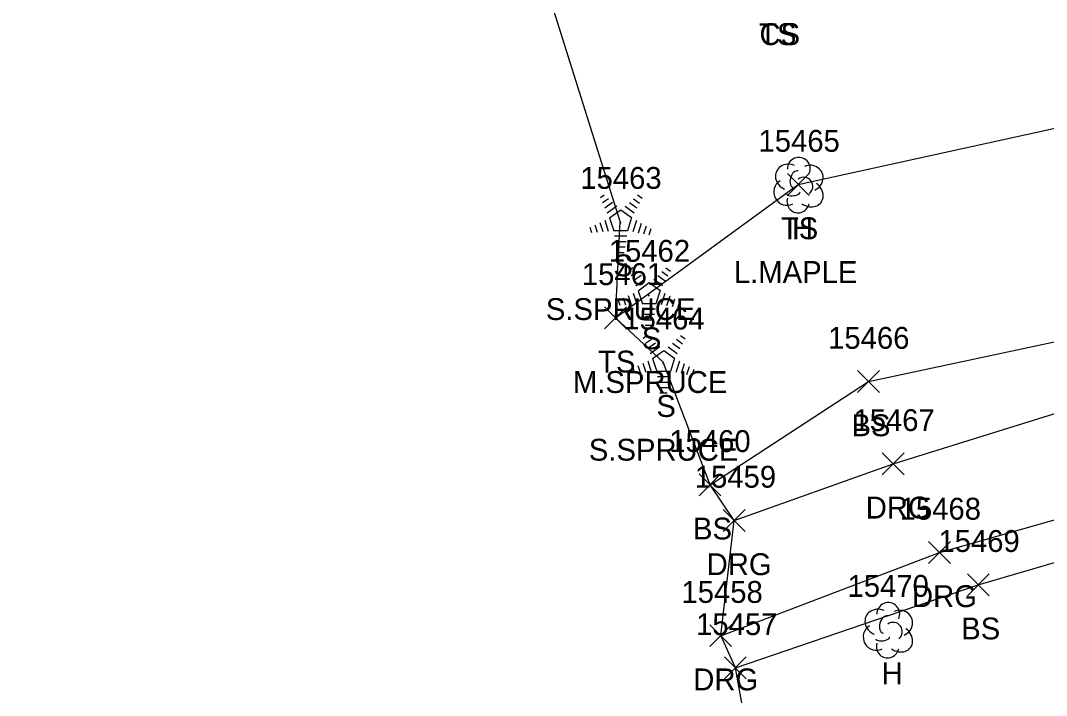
# Model space of a CAD drawing. Extents: x 1439173 to 1457902, y 641926 to 659889.
# Drawn here: x 1445954.4 to 1446048.2, y 653915 to 653976.8 of the extents above; entities that cross this region are included whole.
import ezdxf

# ---------------------------------------------------------------- set-up
doc = ezdxf.new("R2010")
doc.units = 0
for name, color, linetype in [('L_A', 7, 'Continuous'), ('L_C', 7, 'Continuous'), ('L_I', 7, 'Continuous'), ('L_TIC', 7, 'Continuous'), ('LELB', 7, 'Continuous'), ('LSOGP', 7, 'Continuous'), ('LTC', 7, 'Continuous'), ('LTD', 7, 'Continuous'), ('R_A', 7, 'Continuous'), ('R_I', 7, 'Continuous'), ('R_TIC', 7, 'Continuous'), ('RDG', 7, 'Continuous')]:
    doc.layers.add(name, color=color, linetype=linetype)

msp = doc.modelspace()

# ---------------------------------------------------------------- linework, layer by layer
at = {"layer": 'L_TIC'}
for points in [[(1446024.514, 653960.779), (1446026.514, 653962.779)], [(1446026.514, 653960.779), (1446024.514, 653962.779)], [(1446007.796, 653948.586), (1446009.796, 653950.586)], [(1446009.796, 653948.586), (1446007.796, 653950.586)], [(1446030.935, 653942.756), (1446032.935, 653944.756)], [(1446032.935, 653942.756), (1446030.935, 653944.756)], [(1446016.443, 653933.313), (1446018.443, 653935.313)], [(1446018.443, 653933.313), (1446016.443, 653935.313)], [(1446040.974, 653924.171), (1446042.974, 653926.171)], [(1446042.974, 653924.171), (1446040.974, 653926.171)], [(1446018.762, 653916.567), (1446020.762, 653918.567)], [(1446020.762, 653916.567), (1446018.762, 653918.567)]]:
    msp.add_lwpolyline(points, dxfattribs=at)
at = {"layer": 'LELB'}
for points in [[(1446008.796, 653949.586), (1446025.514, 653961.779), (1446058.036, 653968.912), (1446077.143, 653973.524), (1446088.006, 653968.82), (1446097.279, 653970.79)], [(1446017.443, 653934.313), (1446031.935, 653943.756), (1446064.207, 653950.66), (1446081.242, 653963.194), (1446088.923, 653955.316)], [(1446019.762, 653917.567), (1446041.974, 653925.171), (1446069.685, 653933.278), (1446091.528, 653938.664), (1446099.609, 653940.162)]]:
    msp.add_lwpolyline(points, dxfattribs=at)
at = {"layer": 'LSOGP'}
msp.add_lwpolyline([(1446026.134, 653882.141), (1446019.76, 653917.57), (1446018.419, 653920.515), (1446019.648, 653931.053), (1446017.442, 653934.316), (1446013.148, 653945.524), (1446008.793, 653949.59), (1446009.217, 653958.388), (1446000.606, 653985.862), (1445996.843, 653998.742), (1445994.235, 654007.238), (1445990.666, 654019.185), (1445989.444, 654018.933), (1445980.932, 654046.62), (1445979.355, 654051.087), (1445978.556, 654055.038), (1445975.686, 654064.615), (1445975.548, 654066.313), (1445975.27, 654068.603), (1445971.21, 654079.466), (1445970.069, 654086.435), (1445969.281, 654086.979), (1445964.535, 654101.738), (1445954.392, 654129.84)], dxfattribs=at)
at = {"layer": 'LTC'}
for p, q in [((1446007.413, 653960.594), (1446007.767, 653960.851)), ((1446007.622, 653960.128), (1446008.151, 653960.512)), ((1446010.44, 653960.486), (1446010.989, 653960.087)), ((1446010.811, 653960.834), (1446011.23, 653960.529)), ((1446007.832, 653959.662), (1446008.535, 653960.174)), ((1446008.041, 653959.197), (1446008.92, 653959.834)), ((1446008.266, 653958.742), (1446009.278, 653959.476)), ((1446009.278, 653959.476), (1446010.275, 653958.751)), ((1446009.698, 653959.789), (1446010.507, 653959.2)), ((1446010.069, 653960.137), (1446010.748, 653959.644)), ((1446007.811, 653958.522), (1446008.142, 653957.503)), ((1446008.266, 653958.742), (1446008.653, 653957.548)), ((1446010.275, 653958.751), (1446009.883, 653957.548)), ((1446010.712, 653958.48), (1446010.374, 653957.441)), ((1446006.445, 653957.873), (1446006.597, 653957.405)), ((1446006.9, 653958.09), (1446007.112, 653957.438)), ((1446007.356, 653958.306), (1446007.627, 653957.471)), ((1446009.883, 653957.548), (1446008.653, 653957.548)), ((1446011.157, 653958.23), (1446010.869, 653957.345)), ((1446011.601, 653957.98), (1446011.364, 653957.25)), ((1446012.045, 653957.73), (1446011.859, 653957.155)), ((1446009.845, 653957.048), (1446008.7, 653957.048)), ((1446009.761, 653956.548), (1446008.773, 653956.548)), ((1446009.678, 653956.048), (1446008.846, 653956.048)), ((1446009.594, 653955.548), (1446008.919, 653955.548)), ((1446010.016, 653953.923), (1446010.371, 653954.181)), ((1446010.226, 653953.458), (1446010.755, 653953.842)), ((1446013.043, 653953.815), (1446013.593, 653953.416)), ((1446013.415, 653954.164), (1446013.834, 653953.859)), ((1446010.436, 653952.992), (1446011.139, 653953.503)), ((1446010.645, 653952.526), (1446011.523, 653953.164)), ((1446010.87, 653952.071), (1446011.881, 653952.806)), ((1446011.881, 653952.806), (1446012.878, 653952.081)), ((1446012.301, 653953.119), (1446013.111, 653952.53)), ((1446012.673, 653953.467), (1446013.352, 653952.973)), ((1446010.415, 653951.852), (1446010.746, 653950.833)), ((1446010.87, 653952.071), (1446011.257, 653950.878)), ((1446012.878, 653952.081), (1446012.487, 653950.878)), ((1446009.049, 653951.202), (1446009.201, 653950.734)), ((1446009.504, 653951.419), (1446009.716, 653950.767)), ((1446009.96, 653951.636), (1446010.231, 653950.8)), ((1446013.316, 653951.81), (1446012.978, 653950.77)), ((1446013.761, 653951.559), (1446013.473, 653950.675)), ((1446014.205, 653951.309), (1446013.968, 653950.58)), ((1446014.649, 653951.059), (1446014.463, 653950.485)), ((1446012.487, 653950.878), (1446011.257, 653950.878)), ((1446012.449, 653950.378), (1446011.304, 653950.378)), ((1446012.365, 653949.878), (1446011.377, 653949.878)), ((1446012.281, 653949.378), (1446011.45, 653949.378)), ((1446012.198, 653948.878), (1446011.523, 653948.878)), ((1446011.343, 653947.73), (1446011.698, 653947.987)), ((1446011.553, 653947.264), (1446012.082, 653947.648)), ((1446011.762, 653946.798), (1446012.466, 653947.31)), ((1446013.999, 653947.273), (1446014.678, 653946.78)), ((1446014.37, 653947.622), (1446014.92, 653947.223)), ((1446014.741, 653947.97), (1446015.16, 653947.665)), ((1446011.972, 653946.333), (1446012.85, 653946.97)), ((1446012.196, 653945.878), (1446013.208, 653946.612)), ((1446013.208, 653946.612), (1446014.205, 653945.887)), ((1446013.628, 653946.925), (1446014.438, 653946.336)), ((1446011.286, 653945.442), (1446011.558, 653944.607)), ((1446011.742, 653945.658), (1446012.073, 653944.639)), ((1446012.196, 653945.878), (1446012.583, 653944.684)), ((1446014.205, 653945.887), (1446013.814, 653944.684)), ((1446014.643, 653945.616), (1446014.305, 653944.577)), ((1446015.087, 653945.366), (1446014.8, 653944.481)), ((1446010.375, 653945.009), (1446010.528, 653944.541)), ((1446010.831, 653945.225), (1446011.043, 653944.574)), ((1446013.814, 653944.684), (1446012.583, 653944.684)), ((1446015.532, 653945.116), (1446015.295, 653944.386)), ((1446015.976, 653944.865), (1446015.789, 653944.291)), ((1446013.775, 653944.184), (1446012.631, 653944.184)), ((1446013.692, 653943.684), (1446012.703, 653943.684)), ((1446013.608, 653943.184), (1446012.776, 653943.184)), ((1446013.524, 653942.684), (1446012.849, 653942.684))]:
    msp.add_line(p, q, dxfattribs=at)
at = {"layer": 'LTD'}
for p, q in [((1446025.514, 653961.779), (1446025.514, 653961.779)), ((1446025.514, 653961.779), (1446025.514, 653961.779)), ((1446033.695, 653921.064), (1446033.695, 653921.064)), ((1446033.695, 653921.064), (1446033.695, 653921.064))]:
    msp.add_line(p, q, dxfattribs=at)
for centre in [(1446025.56, 653963.213), (1446033.742, 653922.498)]:
    msp.add_arc(centre, 1.047, 335.52715, 180.95627, dxfattribs=at)
for centre, major_axis, ratio, start_param, end_param in [((1446024.722, 653962.445), (1.21, -0.512), 0.895232, 1.570796, 4.712389), ((1446025.305, 653962.237), (-0.208, -0.792), 0.645439, 3.141593, 6.283185), ((1446026.555, 653962.362), (-1.141, -0.483), 0.949671, 1.570796, 4.712389), ((1446026.014, 653961.612), (-0.5, 0.667), 0.989748, 3.141593, 6.283185), ((1446024.43, 653961.07), (0.584, -1.042), 0.959034, 3.141593, 6.283185), ((1446026.514, 653960.945), (-1.09, 0.792), 0.841452, 1.570796, 4.712389), ((1446025.514, 653960.279), (0.265, 1.061), 0.942809, 1.570796, 4.712389), ((1446025.055, 653961.028), (-0.625, -0.083), 0.423636, 0, 3.141593), ((1446032.903, 653921.731), (1.21, -0.512), 0.895232, 1.570796, 4.712389), ((1446034.737, 653921.648), (-1.141, -0.483), 0.949671, 1.570796, 4.712389), ((1446033.487, 653921.523), (-0.208, -0.792), 0.645439, 3.141593, 6.283185), ((1446034.195, 653920.898), (-0.5, 0.667), 0.989748, 3.141593, 6.283185), ((1446032.612, 653920.356), (0.584, -1.042), 0.959034, 3.141593, 6.283185), ((1446034.695, 653920.231), (-1.09, 0.792), 0.841452, 1.570796, 4.712389), ((1446033.237, 653920.314), (-0.625, -0.083), 0.423636, 0, 3.141593), ((1446033.695, 653919.564), (0.265, 1.061), 0.942809, 1.570796, 4.712389)]:
    msp.add_ellipse(centre, major_axis=major_axis, ratio=ratio, start_param=start_param, end_param=end_param, dxfattribs=at)
at = {"layer": 'R_TIC'}
for points in [[(1446033.192, 653935.229), (1446035.192, 653937.229)], [(1446035.192, 653935.229), (1446033.192, 653937.229)], [(1446018.648, 653930.05), (1446020.648, 653932.05)], [(1446020.648, 653930.05), (1446018.648, 653932.05)], [(1446037.42, 653927.125), (1446039.42, 653929.125)], [(1446039.42, 653927.125), (1446037.42, 653929.125)], [(1446017.421, 653919.512), (1446019.421, 653921.512)], [(1446019.421, 653919.512), (1446017.421, 653921.512)]]:
    msp.add_lwpolyline(points, dxfattribs=at)
at = {"layer": 'RDG'}
for points in [[(1446019.648, 653931.05), (1446034.192, 653936.229), (1446065.817, 653946.072), (1446088.923, 653955.316), (1446098.122, 653959.244), (1446099.945, 653959.638), (1446102.953, 653963.696), (1446107.164, 653968.35), (1446109.776, 653973.616)], [(1446018.421, 653920.512), (1446038.42, 653928.125), (1446068.71, 653936.724), (1446094.876, 653946.164), (1446100.447, 653944.732), (1446109.727, 653944.769), (1446114.361, 653943.395), (1446119.117, 653940.363)]]:
    msp.add_lwpolyline(points, dxfattribs=at)

# ---------------------------------------------------------------- texts
at = {"layer": 'L_A'}
for s, p in [('TS', (1446021.934, 653974.541)), ('CS', (1446021.965, 653974.541)), ('TS', (1446023.923, 653956.779)), ('H', (1446024.947, 653956.779)), ('S', (1446008.603, 653953.386)), ('S', (1446011.207, 653946.715)), ('TS', (1446007.206, 653944.586)), ('S', (1446012.534, 653940.521)), ('BS', (1446030.376, 653938.756)), ('BS', (1446015.884, 653929.313)), ('BS', (1446040.414, 653920.171)), ('H', (1446033.128, 653916.064))]:
    msp.add_text(s, height=2, dxfattribs=at).set_placement(p)
at = {"layer": 'L_C'}
for s, p in [('L.MAPLE', (1446019.624, 653952.779)), ('S.SPRUCE', (1446002.43, 653949.386)), ('M.SPRUCE', (1446004.908, 653942.715)), ('S.SPRUCE', (1446006.36, 653936.521))]:
    msp.add_text(s, height=2, dxfattribs=at).set_placement(p)
at = {"layer": 'L_I'}
for s, p in [('15465', (1446021.876, 653964.779)), ('15465', (1446021.876, 653964.779)), ('15463', (1446005.58, 653961.386)), ('15462', (1446008.183, 653954.715)), ('15461', (1446005.725, 653952.586)), ('15464', (1446009.51, 653948.521)), ('15466', (1446028.242, 653946.756)), ('15460', (1446013.719, 653937.313)), ('15469', (1446038.328, 653928.171)), ('15470', (1446030.018, 653924.064)), ('15457', (1446016.172, 653920.567))]:
    msp.add_text(s, height=2, dxfattribs=at).set_placement(p)
at = {"layer": 'LTC'}
for p in [(1446009.16, 653958.49), (1446011.764, 653951.819), (1446013.09, 653945.625)]:
    msp.add_text('.', height=1.037, rotation=270, dxfattribs=at).set_placement(p)
at = {"layer": 'R_A'}
for p in [(1446031.681, 653931.229), (1446017.137, 653926.05), (1446035.909, 653923.125), (1446015.91, 653915.512)]:
    msp.add_text('DRG', height=2, dxfattribs=at).set_placement(p)
at = {"layer": 'R_I'}
for s, p in [('15467', (1446030.555, 653939.229)), ('15459', (1446016.05, 653934.05)), ('15468', (1446034.783, 653931.125)), ('15458', (1446014.831, 653923.512))]:
    msp.add_text(s, height=2, dxfattribs=at).set_placement(p)

doc.saveas('drawing.dxf')
